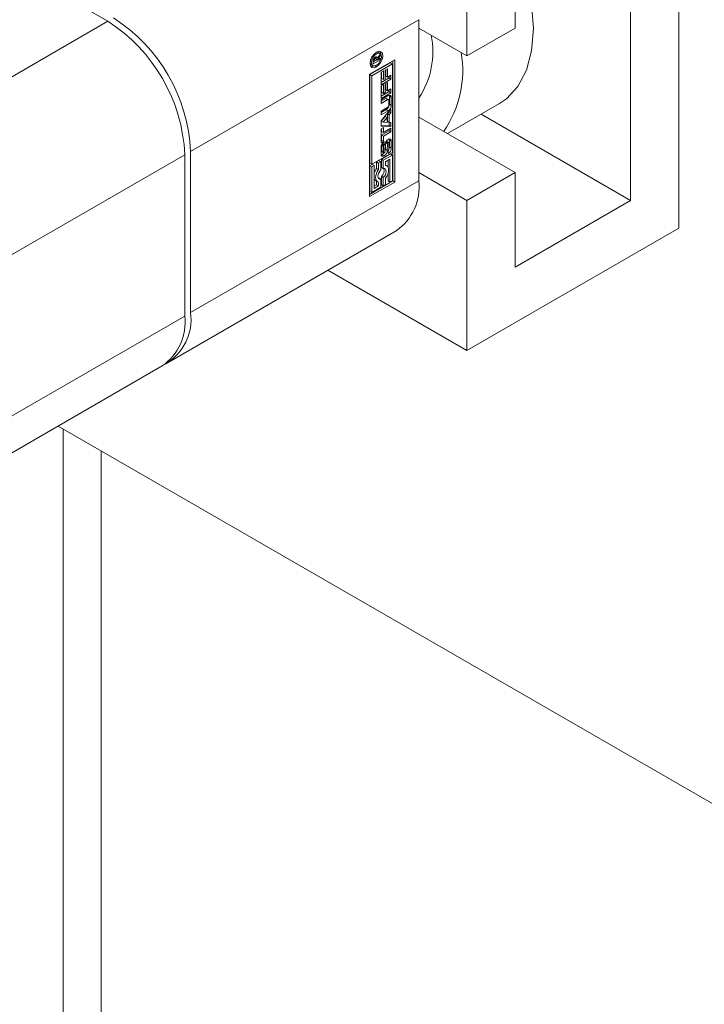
# Model space of a CAD drawing. Header units: millimetres. Extents: x 525 to 29324, y 175 to 20618.
# Tile 367 of 588: x 21316 to 21366, y 12939 to 13011. Entities that reach past the tile are written whole.
import ezdxf

# ---------------------------------------------------------------- set-up
doc = ezdxf.new("R2010")
doc.units = ezdxf.units.MM
doc.linetypes.add('SLD-Continua', pattern=[0])
doc.layers.add('COTAS', color=1, linetype='SLD-Continua')

msp = doc.modelspace()

# ---------------------------------------------------------------- linework, layer by layer
at = {"color": 7, "linetype": 'SLD-Continua', "lineweight": 18, "ltscale": 35}
for p, q in [((21363.939, 12995.84), (21363.939, 13028.506)), ((21360.404, 13022.382), (21360.404, 12997.883)), ((21348.383, 13008.503), (21348.383, 13019.528)), ((21351.919, 13010.544), (21351.919, 13017.485)), ((21348.383, 13008.503), (21344.848, 13010.544)), ((21348.383, 13008.503), (21351.919, 13010.544)), ((21360.404, 12997.883), (21349.421, 13004.222)), ((21351.919, 12999.927), (21344.848, 13004.008)), ((21348.383, 12997.887), (21344.848, 12999.927)), ((21351.919, 12999.927), (21348.383, 12997.887)), ((21351.919, 12992.986), (21351.919, 12999.927)), ((21348.383, 12986.862), (21348.383, 12997.887)), ((21360.404, 12997.883), (21351.919, 12992.986)), ((21363.939, 12995.84), (21348.383, 12986.862)), ((21348.383, 12986.862), (21338.172, 12992.755)), ((21639.711, 12795.848), (21318.355, 12981.317)), ((21639.711, 12795.848), (21318.355, 12981.317)), ((21639.711, 12795.848), (21318.355, 12981.317)), ((21639.711, 12795.848), (21318.355, 12981.317)), ((21639.711, 12795.848), (21318.355, 12981.317)), ((21318.729, 12847.112), (21318.729, 12981.102)), ((21318.729, 12847.112), (21318.729, 12981.102)), ((21318.729, 12847.112), (21318.729, 12981.102)), ((21318.729, 12847.112), (21318.729, 12981.102)), ((21318.729, 12847.112), (21318.729, 12981.102)), ((21321.513, 12848.719), (21321.513, 12979.495)), ((21321.513, 12848.719), (21321.513, 12979.495)), ((21321.513, 12848.719), (21321.513, 12979.495)), ((21321.513, 12848.719), (21321.513, 12979.495)), ((21321.513, 12848.719), (21321.513, 12979.495))]:
    msp.add_line(p, q, dxfattribs=at)
at = {"layer": 'COTAS', "linetype": 'SLD-Continua', "lineweight": 18, "ltscale": 35}
for p, q in [((21322.008, 13011.037), (21309.984, 13017.977)), ((21305.25, 13001.365), (21322.008, 13011.037)), ((21344.848, 13011.156), (21328.089, 13001.484)), ((21344.848, 12999.315), (21344.848, 13011.156)), ((21341.643, 13008.705), (21341.74, 13008.649)), ((21341.854, 13008.756), (21341.755, 13008.78)), ((21341.999, 13008.475), (21341.764, 13008.186)), ((21341.804, 13008.351), (21341.999, 13008.609)), ((21341.996, 13008.675), (21341.854, 13008.756)), ((21341.929, 13008.516), (21341.999, 13008.475)), ((21341.999, 13008.609), (21341.999, 13008.475)), ((21341.223, 13007.145), (21343.08, 13008.217)), ((21342.763, 13007.995), (21341.257, 13007.126)), ((21341.272, 13007.943), (21341.342, 13007.869)), ((21341.342, 13007.869), (21341.483, 13007.787)), ((21342.905, 13007.913), (21341.398, 13007.044)), ((21341.999, 13008.207), (21341.493, 13007.915)), ((21341.493, 13008.125), (21341.576, 13008.077)), ((21341.493, 13007.915), (21341.493, 13008.107)), ((21341.534, 13008.102), (21341.493, 13008.078)), ((21341.498, 13008.164), (21341.576, 13008.12)), ((21341.5, 13008.179), (21341.576, 13008.135)), ((21341.503, 13008.193), (21341.577, 13008.15)), ((21341.522, 13008.249), (21341.589, 13008.21)), ((21341.556, 13008.31), (21341.628, 13008.269)), ((21341.573, 13008.334), (21341.654, 13008.287)), ((21341.576, 13008.077), (21341.741, 13008.173)), ((21341.577, 13008.15), (21341.576, 13008.135)), ((21341.576, 13008.135), (21341.576, 13008.12)), ((21341.576, 13008.12), (21341.576, 13008.077)), ((21341.578, 13008.34), (21341.662, 13008.292)), ((21341.711, 13008.295), (21341.598, 13008.361)), ((21341.609, 13007.765), (21341.74, 13007.69)), ((21341.727, 13008.395), (21341.666, 13008.321)), ((21341.688, 13008.418), (21341.804, 13008.351)), ((21341.741, 13008.173), (21341.741, 13008.2)), ((21341.741, 13008.2), (21341.764, 13008.186)), ((21341.764, 13008.186), (21341.999, 13008.322)), ((21341.9, 13008.265), (21341.999, 13008.207)), ((21341.999, 13008.322), (21341.999, 13008.207)), ((21342.763, 13007.995), (21342.905, 13007.913)), ((21342.905, 13001.416), (21342.905, 13007.913)), ((21342.938, 12999.315), (21342.938, 13008.135)), ((21343.08, 13008.217), (21343.08, 12999.234)), ((21341.223, 12998.162), (21341.223, 13007.145)), ((21341.257, 13007.126), (21341.257, 13000.629)), ((21341.398, 13007.044), (21341.257, 13007.126)), ((21341.398, 13007.044), (21341.398, 13000.547)), ((21342.075, 13007.3), (21342.253, 13007.403)), ((21342.075, 13006.376), (21342.075, 13007.3)), ((21342.112, 13007.322), (21342.112, 13006.835)), ((21342.253, 13007.403), (21342.253, 13006.753)), ((21342.378, 13007.444), (21342.557, 13007.547)), ((21342.378, 13006.825), (21342.378, 13007.444)), ((21342.415, 13007.466), (21342.415, 13007.01)), ((21342.415, 13007.01), (21342.557, 13006.928)), ((21342.557, 13007.547), (21342.557, 13006.928)), ((21342.557, 13006.928), (21342.806, 13007.072)), ((21342.806, 13007.072), (21342.806, 13006.798)), ((21342.665, 13006.88), (21342.075, 13006.54)), ((21342.806, 13006.798), (21342.075, 13006.376)), ((21342.075, 13006.296), (21342.253, 13006.399)), ((21342.075, 13005.372), (21342.075, 13006.296)), ((21342.112, 13006.835), (21342.253, 13006.753)), ((21342.112, 13006.317), (21342.112, 13005.83)), ((21342.253, 13006.753), (21342.378, 13006.825)), ((21342.253, 13006.399), (21342.253, 13005.748)), ((21342.378, 13006.439), (21342.557, 13006.542)), ((21342.378, 13005.82), (21342.378, 13006.439)), ((21342.415, 13006.461), (21342.415, 13006.005)), ((21342.557, 13006.542), (21342.557, 13005.923)), ((21342.665, 13006.99), (21342.665, 13006.88)), ((21342.665, 13006.88), (21342.806, 13006.798)), ((21342.665, 13005.875), (21342.075, 13005.535)), ((21342.806, 13005.794), (21342.075, 13005.372)), ((21342.075, 13005.275), (21342.603, 13005.58)), ((21342.112, 13005.83), (21342.253, 13005.748)), ((21342.253, 13005.748), (21342.378, 13005.82)), ((21342.415, 13006.005), (21342.557, 13005.923)), ((21342.557, 13005.923), (21342.806, 13006.067)), ((21342.665, 13005.986), (21342.665, 13005.875)), ((21342.665, 13005.875), (21342.806, 13005.794)), ((21342.806, 13006.067), (21342.806, 13005.794)), ((21342.435, 13005.371), (21342.075, 13005.163)), ((21342.577, 13005.289), (21342.075, 13004.999)), ((21342.075, 13004.999), (21342.075, 13005.275)), ((21342.435, 13005.371), (21342.577, 13005.289)), ((21342.628, 13005.294), (21342.486, 13005.376)), ((21342.649, 13004.858), (21342.649, 13005.247)), ((21342.688, 13005.531), (21342.688, 13004.946)), ((21342.688, 13005.531), (21342.829, 13005.449)), ((21342.688, 13004.946), (21342.829, 13004.864)), ((21342.829, 13005.449), (21342.829, 13004.864)), ((21346.949, 13002.796), (21350.775, 13005.004)), ((21342.075, 13004.443), (21342.577, 13004.733)), ((21342.075, 13003.732), (21342.806, 13004.603)), ((21342.461, 13004.554), (21342.075, 13004.331)), ((21342.603, 13004.472), (21342.075, 13004.167)), ((21342.075, 13004.167), (21342.075, 13004.443)), ((21342.461, 13004.554), (21342.603, 13004.472)), ((21342.665, 13004.39), (21342.542, 13004.243)), ((21342.542, 13004.243), (21342.542, 13003.687)), ((21342.542, 13004.243), (21342.684, 13004.161)), ((21342.665, 13004.434), (21342.665, 13004.39)), ((21342.665, 13004.39), (21342.806, 13004.308)), ((21342.806, 13004.308), (21342.684, 13004.161)), ((21342.684, 13004.161), (21342.684, 13003.605)), ((21342.806, 13004.603), (21342.806, 13004.308)), ((21342.075, 13003.332), (21342.075, 13003.732)), ((21342.665, 13003.387), (21342.075, 13003.409)), ((21342.383, 13004.055), (21342.093, 13003.706)), ((21342.093, 13003.706), (21342.234, 13003.624)), ((21342.524, 13003.973), (21342.234, 13003.624)), ((21342.234, 13003.624), (21342.524, 13003.61)), ((21342.383, 13004.055), (21342.524, 13003.973)), ((21342.524, 13003.61), (21342.524, 13003.973)), ((21342.542, 13003.687), (21342.684, 13003.605)), ((21342.665, 13003.616), (21342.665, 13003.387)), ((21342.665, 13003.387), (21342.806, 13003.305)), ((21342.684, 13003.605), (21342.806, 13003.6)), ((21342.806, 13003.6), (21342.806, 13003.305)), ((21342.806, 13003.305), (21342.075, 13003.332)), ((21342.075, 13003.145), (21342.253, 13003.248)), ((21342.075, 13002.12), (21342.075, 13003.145)), ((21342.112, 13003.167), (21342.112, 13002.955)), ((21342.665, 13002.998), (21342.112, 13002.679)), ((21342.112, 13002.955), (21342.253, 13002.873)), ((21342.112, 13002.679), (21342.112, 13002.305)), ((21342.112, 13002.679), (21342.253, 13002.597)), ((21342.253, 13003.248), (21342.253, 13002.873)), ((21342.253, 13002.873), (21342.806, 13003.192)), ((21342.806, 13002.917), (21342.253, 13002.597)), ((21342.665, 13003.111), (21342.665, 13002.998)), ((21342.665, 13002.998), (21342.806, 13002.917)), ((21342.806, 13003.192), (21342.806, 13002.917)), ((21342.112, 13002.305), (21342.075, 13002.283)), ((21342.253, 13002.223), (21342.075, 13002.12)), ((21342.112, 13002.305), (21342.253, 13002.223)), ((21342.125, 13001.95), (21342.125, 13001.517)), ((21342.125, 13001.95), (21342.266, 13001.868)), ((21342.128, 13001.984), (21342.269, 13001.902)), ((21342.139, 13002.019), (21342.278, 13001.938)), ((21342.159, 13002.053), (21342.297, 13001.973)), ((21342.173, 13002.071), (21342.172, 13002.071)), ((21342.173, 13002.071), (21342.173, 13002.072)), ((21342.173, 13002.071), (21342.314, 13001.99)), ((21342.253, 13002.597), (21342.253, 13002.223)), ((21342.315, 13002.2), (21342.314, 13001.99)), ((21342.36, 13001.494), (21342.37, 13001.975)), ((21342.402, 13002.118), (21342.392, 13001.639)), ((21342.402, 13002.122), (21342.402, 13002.118)), ((21342.402, 13002.118), (21342.543, 13002.036)), ((21342.421, 13002.165), (21342.553, 13002.09)), ((21342.441, 13002.201), (21342.569, 13002.128)), ((21342.592, 13002.153), (21342.459, 13002.23)), ((21342.47, 13002.238), (21342.612, 13002.156)), ((21342.616, 13002.154), (21342.475, 13002.236)), ((21342.543, 13002.036), (21342.533, 13001.557)), ((21342.64, 13001.656), (21342.64, 13002.088)), ((21342.689, 13002.316), (21342.689, 13001.811)), ((21342.689, 13002.316), (21342.83, 13002.234)), ((21342.83, 13002.234), (21342.83, 13001.73)), ((21310.906, 12991.567), (21327.665, 13001.239)), ((21327.665, 12989.398), (21327.665, 13001.239)), ((21328.089, 13001.484), (21328.089, 12989.643)), ((21341.398, 13000.547), (21342.905, 13001.416)), ((21342.073, 13001.291), (21342.073, 13001.796)), ((21342.763, 13001.296), (21342.098, 13000.911)), ((21342.125, 13001.517), (21342.266, 13001.436)), ((21342.129, 13001.481), (21342.271, 13001.399)), ((21342.145, 13001.454), (21342.286, 13001.373)), ((21342.147, 13001.452), (21342.289, 13001.371)), ((21342.162, 13001.239), (21342.303, 13001.158)), ((21342.266, 13001.868), (21342.266, 13001.436)), ((21342.392, 13001.639), (21342.533, 13001.557)), ((21342.59, 13001.535), (21342.594, 13001.537)), ((21342.59, 13001.326), (21342.59, 13001.535)), ((21342.59, 13001.337), (21342.6, 13001.331)), ((21342.689, 13001.811), (21342.83, 13001.73)), ((21342.763, 13001.296), (21342.905, 13001.214)), ((21341.257, 13000.629), (21341.398, 13000.547)), ((21341.432, 13000.527), (21341.257, 13000.426)), ((21341.432, 13000.527), (21341.574, 13000.446)), ((21341.923, 13000.81), (21341.747, 13000.709)), ((21341.747, 13000.709), (21341.747, 13000.23)), ((21341.747, 13000.709), (21341.889, 13000.628)), ((21342.064, 13000.729), (21341.889, 13000.628)), ((21341.889, 13000.628), (21341.889, 13000.148)), ((21341.923, 13000.81), (21342.064, 13000.729)), ((21342.064, 13000.121), (21342.064, 13000.729)), ((21342.098, 13000.911), (21342.098, 13000.304)), ((21342.098, 13000.911), (21342.239, 13000.83)), ((21342.905, 13001.214), (21342.239, 13000.83)), ((21342.239, 13000.83), (21342.239, 13000.222)), ((21342.414, 13000.729), (21342.729, 13000.91)), ((21342.414, 13000.452), (21342.414, 13000.729)), ((21342.588, 13000.829), (21342.588, 13000.315)), ((21342.729, 13000.91), (21342.729, 12999.234)), ((21342.905, 12999.335), (21342.905, 13001.214)), ((21341.257, 13000.426), (21341.257, 12998.547)), ((21341.257, 13000.426), (21341.398, 13000.345)), ((21341.574, 13000.446), (21341.398, 13000.345)), ((21341.398, 13000.345), (21341.398, 12998.466)), ((21341.574, 12998.769), (21341.574, 13000.446)), ((21341.747, 13000.23), (21341.889, 13000.148)), ((21342.098, 13000.304), (21342.239, 13000.222)), ((21342.489, 13000.424), (21342.414, 13000.467)), ((21342.588, 12999.868), (21342.588, 12999.315)), ((21344.848, 12999.315), (21328.089, 12989.643)), ((21342.938, 12999.315), (21341.223, 12998.325)), ((21343.08, 12999.234), (21341.223, 12998.162)), ((21341.673, 12999.337), (21341.814, 12999.255)), ((21341.747, 12999.294), (21341.747, 12999.033)), ((21341.923, 12999.539), (21341.88, 12999.533)), ((21341.889, 12999.228), (21341.889, 12998.951)), ((21341.923, 12999.539), (21342.064, 12999.457)), ((21342.064, 12998.85), (21342.064, 12999.457)), ((21342.098, 12999.64), (21342.098, 12999.033)), ((21342.098, 12999.64), (21342.239, 12999.558)), ((21342.239, 12999.558), (21342.239, 12998.951)), ((21342.239, 12998.951), (21342.414, 12999.052)), ((21342.414, 12999.052), (21342.414, 12999.531)), ((21342.588, 12999.315), (21342.729, 12999.234)), ((21342.729, 12999.234), (21342.905, 12999.335)), ((21343.08, 12999.234), (21342.938, 12999.315)), ((21341.257, 12998.547), (21341.398, 12998.466)), ((21341.398, 12998.466), (21342.064, 12998.85)), ((21341.747, 12999.033), (21341.574, 12998.932)), ((21341.889, 12998.951), (21341.574, 12998.769)), ((21341.747, 12999.033), (21341.889, 12998.951)), ((21342.098, 12999.033), (21342.239, 12998.951)), ((21326.431, 12985.979), (21343.19, 12995.651)), ((21310.906, 12979.726), (21327.665, 12989.398)), ((21310.906, 12977.019), (21326.007, 12985.734))]:
    msp.add_line(p, q, dxfattribs=at)
at = {"layer": 'COTAS', "linetype": 'SLD-Continua', "lineweight": 18, "ltscale": 35, "flags": 128}
for points in [[(21351.919, 13016.567), (21352.125, 13016.056), (21352.75, 13014.147), (21353.133, 13012.276), (21353.262, 13010.5), (21353.133, 13008.873), (21352.75, 13007.444), (21352.125, 13006.256), (21351.277, 13005.347), (21350.775, 13005.004)], [(21341.74, 13007.69), (21341.56, 13007.628), (21341.408, 13007.657), (21341.307, 13007.774), (21341.271, 13007.961), (21341.307, 13008.188), (21341.408, 13008.422), (21341.56, 13008.627), (21341.74, 13008.772)], [(21341.74, 13008.649), (21341.601, 13008.537), (21341.483, 13008.379), (21341.405, 13008.198), (21341.377, 13008.022), (21341.405, 13007.878), (21341.483, 13007.787), (21341.601, 13007.764), (21341.74, 13007.812)], [(21341.74, 13008.772), (21341.919, 13008.834), (21342.071, 13008.804), (21342.172, 13008.687), (21342.208, 13008.501), (21342.172, 13008.274), (21342.071, 13008.039), (21341.919, 13007.835), (21341.74, 13007.69)], [(21341.74, 13007.812), (21341.878, 13007.924), (21341.996, 13008.083), (21342.074, 13008.264), (21342.102, 13008.44), (21342.074, 13008.584), (21341.996, 13008.674), (21341.878, 13008.697), (21341.74, 13008.649)], [(21341.992, 13008.832), (21342.031, 13008.769), (21342.066, 13008.6)], [(21341.583, 13007.763), (21341.419, 13007.709), (21341.345, 13007.711)], [(21342.688, 13005.531), (21342.683, 13005.579), (21342.675, 13005.608)], [(21342.475, 13002.236), (21342.474, 13002.237), (21342.47, 13002.238)], [(21342.689, 13002.316), (21342.684, 13002.365), (21342.676, 13002.396)], [(21342.086, 13001.21), (21342.117, 13001.219), (21342.162, 13001.239)], [(21342.145, 13001.454), (21342.147, 13001.453), (21342.147, 13001.452)], [(21341.889, 13000.148), (21341.799, 13000.009), (21341.731, 12999.859), (21341.689, 12999.707), (21341.674, 12999.564), (21341.689, 12999.438), (21341.731, 12999.336), (21341.799, 12999.264), (21341.889, 12999.228)], [(21342.064, 12999.457), (21341.978, 12999.456), (21341.91, 12999.494), (21341.866, 12999.566), (21341.851, 12999.666), (21341.866, 12999.784), (21341.91, 12999.907), (21341.978, 13000.023), (21342.064, 13000.121)], [(21342.239, 13000.222), (21342.325, 13000.223), (21342.393, 13000.186), (21342.437, 13000.113), (21342.452, 13000.013), (21342.437, 12999.896), (21342.393, 12999.773), (21342.325, 12999.656), (21342.239, 12999.558)], [(21342.414, 12999.531), (21342.504, 12999.671), (21342.572, 12999.821), (21342.614, 12999.972), (21342.629, 13000.115), (21342.614, 13000.242), (21342.572, 13000.344), (21342.504, 13000.415), (21342.414, 13000.452)]]:
    msp.add_lwpolyline(points, dxfattribs=at)
at = {"layer": 'COTAS', "linetype": 'SLD-Continua', "lineweight": 18, "ltscale": 1225}
for centre, radius, start, end in [((21315.384, 13000.681), 12.293, 2.60229, 57.39771), ((21315.809, 13000.926), 12.293, 2.60229, 57.39771), ((21339.832, 13008.778), 6.045, 326.06637, 11.90091), ((21340.227, 13007.424), 7.848, 325.27294, 9.69882), ((21341.901, 13008.101), 0.408, 167.12437, 179.08604), ((21341.841, 13008.112), 0.347, 148.08171, 166.72122), ((21341.798, 13008.149), 0.291, 121.82704, 149.82056), ((21341.834, 13008.131), 0.258, 162.02118, 175.67477), ((21341.715, 13008.168), 0.134, 130.71275, 161.31151), ((21341.745, 13008.132), 0.18, 120.26066, 130.43209), ((21341.735, 13008.239), 0.182, 116.12163, 120.02881), ((21341.727, 13008.162), 0.145, 116.2822, 120.02576), ((21341.76, 13008.226), 0.206, 119.99225, 120.64244), ((21341.729, 13008.291), 0.134, 88.3162, 122.25389), ((21341.689, 13008.253), 0.0471, 54.36261, 124.78363), ((21341.6, 13008.211), 0.142, 355.53909, 34.45916), ((21341.723, 13008.344), 0.0808, 4.82382, 83.49233), ((21342.691, 13005.472), 0.14, 350.77973, 129.18503), ((21342.465, 13005.329), 0.0516, 65.6927, 125.6091), ((21342.196, 13004.968), 0.492, 302.60229, 357.39771), ((21342.605, 13005.254), 0.0448, 350.77973, 129.18503), ((21342.492, 13004.866), 0.158, 302.60229, 357.39771), ((21342.338, 13004.886), 0.492, 302.60229, 357.39771), ((21342.572, 13001.773), 0.5, 122.60229, 177.39771), ((21342.335, 13001.949), 0.21, 170.35931, 179.76962), ((21342.306, 13001.956), 0.181, 162.64284, 171.19968), ((21342.397, 13001.899), 0.125, 143.39334, 161.55229), ((21342.346, 13001.939), 0.06, 121.34464, 144.69199), ((21342.451, 13001.939), 0.295, 117.42614, 120.00774), ((21342.871, 13001.945), 0.501, 122.66568, 176.53803), ((21342.465, 13002.222), 0.0172, 72.50921, 88.93798), ((21342.786, 13002.02), 0.244, 163.33102, 176.10794), ((21342.732, 13002.036), 0.187, 150.70752, 163.30642), ((21342.627, 13002.098), 0.0653, 122.0942, 152.75394), ((21342.606, 13002.133), 0.0245, 76.53525, 123.92133), ((21342.69, 13002.257), 0.142, 350.77973, 129.18503), ((21342.599, 13002.124), 0.0348, 18.09001, 68.33882), ((21342.514, 13002.091), 0.126, 358.97799, 20.66997), ((21342.213, 13001.268), 0.142, 170.77973, 309.18503), ((21342.26, 13001.516), 0.135, 179.45113, 194.97492), ((21342.179, 13001.492), 0.0505, 192.2474, 227.62346), ((21341.923, 13001.625), 0.453, 301.72178, 325.56054), ((21342.476, 13001.867), 0.21, 170.35931, 179.76962), ((21342.401, 13001.434), 0.135, 179.45113, 194.97492), ((21342.454, 13001.873), 0.187, 159.72377, 171.08691), ((21342.32, 13001.41), 0.0505, 192.2474, 227.62346), ((21342.299, 13001.389), 0.0206, 232.37304, 307.20873), ((21342.034, 13001.578), 0.499, 302.59046, 357.54832), ((21342.292, 13001.409), 0.041, 298.32549, 299.99817), ((21342.279, 13001.427), 0.0635, 301.82441, 329.79232), ((21342.202, 13001.478), 0.156, 327.81767, 341.85067), ((21342.134, 13001.5), 0.227, 341.86785, 351.32439), ((21342.122, 13001.499), 0.238, 352.08956, 358.70773), ((21341.964, 13001.647), 0.428, 337.86886, 358.95167), ((21342.452, 13001.588), 0.296, 297.73754, 300.00397), ((21342.562, 13001.586), 0.0581, 302.55477, 320.44476), ((21342.331, 13001.752), 0.5, 302.60229, 357.39771), ((21342.515, 13001.622), 0.117, 321.52176, 336.30894), ((21342.441, 13001.654), 0.198, 336.2416, 348.91819), ((21342.228, 13001.826), 0.461, 331.76291, 358.15753), ((21342.425, 13001.657), 0.214, 348.96097, 359.69954), ((21342.656, 12999.549), 1.136, 143.14279, 162.37842), ((21341.768, 13000.065), 0.539, 307.79758, 17.53282), ((21341.802, 12999.553), 0.252, 205.01419, 239.16577), ((21340.926, 12998.882), 3.945, 305.00923, 6.29821), ((21323.744, 12988.965), 3.945, 305.00923, 6.29821), ((21324.363, 12989.139), 3.76, 299.48204, 7.69563)]:
    msp.add_arc(centre, radius, start, end, dxfattribs=at)

doc.saveas('drawing.dxf')
